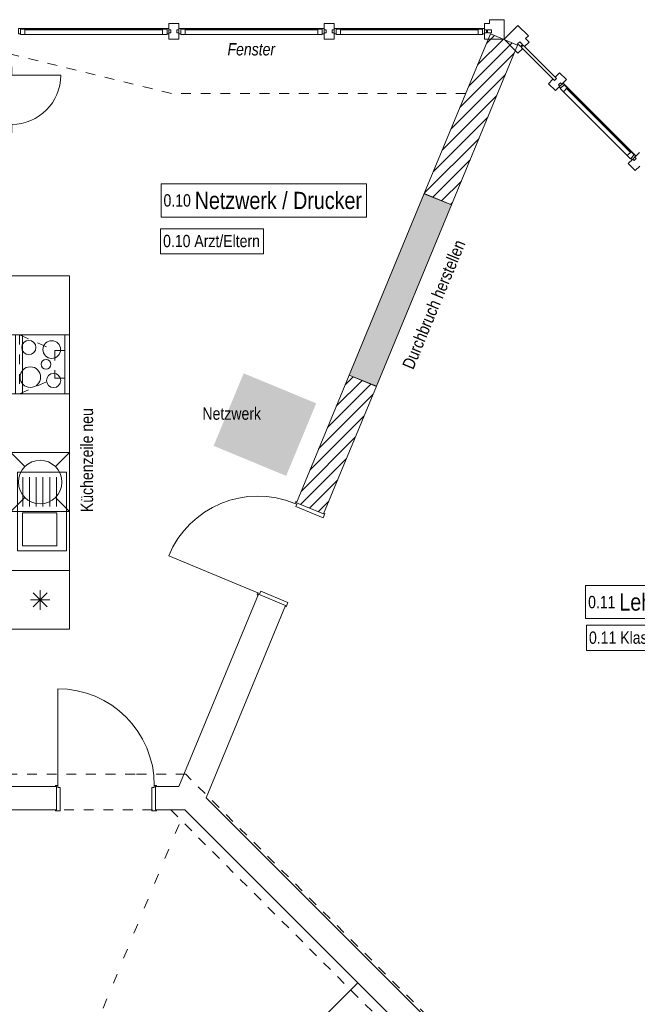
# Model space of a CAD drawing. Header units: metres. Extents: x -89 to 754, y -195 to 69.
# Tile 291 of 327: x 34.47 to 40.77, y 44.97 to 55. Entities that reach past the tile are written whole.
import ezdxf

# ---------------------------------------------------------------- set-up
doc = ezdxf.new("R2010")
doc.units = ezdxf.units.M
doc.header["$MEASUREMENT"] = 0
for name, pattern in [('Punktlinie weit', [0.18, 0.005, -0.175]), ('Strichlinie eng', [0.115, 0.075, -0.04]), ('Strichlinie_ eng', [0.115, 0.075, -0.04]), ('Untersicht', [0.1, 0.075, -0.025]), ('Wipeout_Contour', [1, 0, -1])]:
    doc.linetypes.add(name, pattern=pattern)
for name, color, linetype in [('00 Schraffuren', 7, 'Continuous'), ('10 Fassade', 7, 'Continuous'), ('10 Wand außen', 7, 'Continuous'), ('50 Möblierung', 7, 'Continuous'), ('80 Raum', 7, 'Continuous'), ('80 Raum 50stel', 7, 'Continuous'), ('90 Allgemein Hinweise', 7, 'Continuous'), ('97 Brandschutz Dokumentation', 7, 'Continuous'), ('Abbruch_10 Wand außen', 7, 'Continuous'), ('Abbruch_80 Raumbez Abbruch 50stel', 7, 'Continuous'), ('Neubau_10 Wand außen', 7, 'Continuous'), ('Neubau_50 Sanitäreinrichtung', 7, 'Continuous')]:
    doc.layers.add(name, color=color, linetype=linetype)
doc.styles.add('ERSTELLTER_STIL_3', font='ARIALN.TTF')
doc.styles.add('ERSTELLTER_STIL_6', font='ARIALN.TTF')
doc.linetypes.add('Abbruch 1', pattern='A,0,[1,995_ARC_230 ERW_GR_EG_2607291.Shx,S=0.001984,R=0,X=0,Y=0],-0.25,0', length=0.25)
pattern_1 = [(45, (0, 0), (-0.06363961, 0.06363961), [])]

# ---------------------------------------------------------------- blocks, each defined once
blk = doc.blocks.new('Blockrahmentür 1-Fl 27_4')
at = {"layer": '10 Wand außen', "color": 7, "linetype": 'Continuous', "lineweight": 13}
for p, q in [((0.4925, -0.01), (0.4925, 0.975)), ((-0.4925, -0.01), (-0.515, -0.01)), ((-0.515, -0.01), (-0.515, -0.02)), ((-0.515, -0.02), (-0.505, -0.02)), ((-0.505, -0.02), (-0.505, -0.32)), ((-0.4925, -0.03), (-0.4925, -0.01)), ((-0.4675, -0.03), (-0.4925, -0.03)), ((-0.4675, -0.33), (-0.4675, -0.03)), ((0.4675, -0.33), (0.4675, -0.03)), ((0.4675, -0.03), (0.4925, -0.03)), ((0.4925, -0.03), (0.4925, -0.01)), ((0.4925, -0.01), (0.515, -0.01)), ((0.515, -0.02), (0.505, -0.02)), ((0.505, -0.02), (0.505, -0.32)), ((0.515, -0.01), (0.515, -0.02)), ((-0.505, -0.32), (-0.515, -0.32)), ((-0.515, -0.32), (-0.515, -0.33)), ((-0.515, -0.33), (-0.4675, -0.33)), ((0.515, -0.33), (0.4675, -0.33)), ((0.505, -0.32), (0.515, -0.32)), ((0.515, -0.32), (0.515, -0.33))]:
    blk.add_line(p, q, dxfattribs=at)
at = {"layer": '10 Wand außen', "color": 7, "linetype": 'Continuous', "lineweight": 9}
for p, q in [((-0.505, -0.32), (-0.505, -0.02)), ((-0.505, -0.32), (-0.505, -0.02)), ((0.505, -0.32), (0.505, -0.02)), ((0.505, -0.32), (0.505, -0.02))]:
    blk.add_line(p, q, dxfattribs=at)
blk.add_arc((0.4925, -0.01), 0.985, 90, 180, dxfattribs=at)
blk = doc.blocks.new('Blockrahmentür 1-Fl 27')
at = {"layer": '10 Wand außen', "color": 7, "linetype": 'Continuous', "lineweight": 13}
for p, q in [((0.4925, 0.01), (0.4925, 0.995)), ((-0.4925, 0.01), (-0.515, 0.01)), ((-0.515, 0.01), (-0.515, 0)), ((-0.515, 0), (-0.505, 0)), ((-0.505, 0), (-0.505, -0.24)), ((-0.4925, -0.01), (-0.4925, 0.01)), ((0.4925, -0.01), (0.4925, 0.01)), ((0.4925, 0.01), (0.515, 0.01)), ((0.515, 0), (0.505, 0)), ((0.505, 0), (0.505, -0.24)), ((0.515, 0.01), (0.515, 0)), ((-0.4675, -0.01), (-0.4925, -0.01)), ((-0.4675, -0.25), (-0.4675, -0.01)), ((0.4675, -0.25), (0.4675, -0.01)), ((0.4675, -0.01), (0.4925, -0.01)), ((-0.505, -0.24), (-0.515, -0.24)), ((-0.515, -0.24), (-0.515, -0.25)), ((-0.515, -0.25), (-0.4675, -0.25)), ((0.515, -0.25), (0.4675, -0.25)), ((0.505, -0.24), (0.515, -0.24)), ((0.515, -0.24), (0.515, -0.25))]:
    blk.add_line(p, q, dxfattribs=at)
at = {"layer": '10 Wand außen', "color": 7, "linetype": 'Continuous', "lineweight": 9}
for p, q in [((-0.505, 0), (-0.505, -0.24)), ((-0.505, 0), (-0.505, -0.24)), ((0.505, 0), (0.505, -0.24)), ((0.505, 0), (0.505, -0.24))]:
    blk.add_line(p, q, dxfattribs=at)
blk.add_arc((0.4925, 0.01), 0.985, 90, 180, dxfattribs=at)
blk = doc.blocks.new('Blockrahmentür 1-Fl 27_6')
at = {"layer": '10 Wand außen', "color": 7, "linetype": 'Continuous', "lineweight": 13}
for p, q in [((0.25, 0.18), (0.25, 0.68)), ((-0.25, 0.18), (-0.335, 0.18)), ((-0.335, 0.18), (-0.335, 0.17)), ((-0.335, 0.17), (-0.325, 0.17)), ((-0.325, 0.17), (-0.325, 0.11)), ((-0.325, 0.11), (-0.225, 0.11)), ((-0.25, 0.16), (-0.25, 0.18)), ((-0.225, 0.16), (-0.25, 0.16)), ((-0.225, 0.11), (-0.225, 0.16)), ((0.225, 0.11), (0.225, 0.16)), ((0.225, 0.16), (0.25, 0.16)), ((0.325, 0.11), (0.225, 0.11)), ((0.25, 0.16), (0.25, 0.18)), ((0.25, 0.18), (0.335, 0.18)), ((0.335, 0.17), (0.325, 0.17)), ((0.325, 0.17), (0.325, 0.11)), ((0.335, 0.18), (0.335, 0.17))]:
    blk.add_line(p, q, dxfattribs=at)
at = {"layer": '10 Wand außen', "color": 7, "linetype": 'Continuous', "lineweight": 9}
for p, q in [((-0.325, 0), (-0.325, 0.17)), ((0.325, 0), (0.325, 0.17)), ((-0.325, -0.07), (-0.325, 0)), ((-0.325, -0.07), (-0.325, 0)), ((0.325, -0.07), (0.325, 0)), ((0.325, -0.07), (0.325, 0))]:
    blk.add_line(p, q, dxfattribs=at)
blk.add_arc((0.25, 0.18), 0.5, 90, 180, dxfattribs=at)
blk = doc.blocks.new('Rechteckige Türöffnung 27')
at = {"layer": 'Neubau_10 Wand außen', "color": 7, "linetype": 'Continuous', "lineweight": 9}
for p, q in [((-1, 0), (-1, 0.3)), ((1, 0), (1, 0.3))]:
    blk.add_line(p, q, dxfattribs=at)
blk = doc.blocks.new('Konzeptküche 27')
at = {"layer": 'Neubau_50 Sanitäreinrichtung', "color": 7, "linetype": 'Strichlinie eng', "lineweight": 9}
for p, q in [((0, 0.51), (0, 0)), ((0, 0.51), (0.6, 0.51)), ((0, 0.51), (0.16, 0.15)), ((0.6, 0.51), (0.44, 0.15)), ((0.6, 0.51), (0.6, 0)), ((0.16, 0.15), (0.16, 0)), ((0.16, 0.15), (0.44, 0.15)), ((0.44, 0.15), (0.44, 0))]:
    blk.add_line(p, q, dxfattribs=at)
at = {"layer": 'Neubau_50 Sanitäreinrichtung', "color": 7, "linetype": 'Continuous', "lineweight": 9}
for p, q in [((1.343, 0.457), (1.2, 0.6)), ((1.657, 0.457), (1.8, 0.6)), ((0.6, 0.48), (0, 0.48)), ((1.75, 0.475), (1.45, 0.475)), ((1.75, 0.407), (1.45, 0.407)), ((2.15, 0.48), (1.815, 0.48)), ((1.815, 0.48), (1.815, 0.13)), ((2.15, 0.13), (2.15, 0.48)), ((1.75, 0.339), (1.45, 0.339)), ((2.771, 0.371), (2.629, 0.229)), ((2.629, 0.371), (2.771, 0.229)), ((2.7, 0.4), (2.7, 0.2)), ((1.75, 0.271), (1.45, 0.271)), ((1.75, 0.203), (1.45, 0.203)), ((2.8, 0.3), (2.6, 0.3)), ((1.343, 0.143), (1.2, 0)), ((1.75, 0.135), (1.45, 0.135)), ((1.657, 0.143), (1.8, 0)), ((1.815, 0.13), (2.15, 0.13))]:
    blk.add_line(p, q, dxfattribs=at)
at = {"layer": 'Neubau_50 Sanitäreinrichtung', "color": 7, "linetype": 'Continuous', "lineweight": 9, "flags": 128}
for points in [[(-0.6, 0), (2.4, 0), (2.4, 0.6), (-0.6, 0.6)], [(0.6, 0.6), (0, 0.6), (0, 0), (0.6, 0)], [(0.6, 0.55), (0, 0.55), (0, 0.05), (0.6, 0.05)], [(1.8, 0.6), (1.2, 0.6), (1.2, 0), (1.8, 0)], [(2.2, 0.53), (1.4, 0.53), (1.4, 0.03), (2.2, 0.03)], [(3, 0.6), (2.4, 0.6), (2.4, 0), (3, 0)]]:
    blk.add_lwpolyline(points, close=True, dxfattribs=at)
at = {"layer": 'Neubau_50 Sanitäreinrichtung', "color": 7, "linetype": 'Continuous', "lineweight": 9}
for centre, radius in [((0.431, 0.4), 0.105), ((1.5, 0.3), 0.222), ((0.129, 0.415), 0.0725), ((0.15, 0.182), 0.09), ((0.3, 0.24), 0.05), ((0.465, 0.163), 0.0725)]:
    blk.add_circle(centre, radius, dxfattribs=at)

msp = doc.modelspace()

# ---------------------------------------------------------------- hatches: boundary and pattern name
at = {"layer": '10 Wand außen', "linetype": 'Continuous', "lineweight": 18, "true_color": 0x1f1f1f}
h = msp.add_hatch(dxfattribs=at)
h.set_pattern_fill('Mauerziegel_0001', color=250, style=0, pattern_type=2)
h.set_pattern_definition(pattern_1)
h.paths.add_polyline_path([(39.272, 54.859), (38.597, 53.23), (38.875, 53.115), (39.549, 54.744)])
h = msp.add_hatch(dxfattribs=at)
h.set_pattern_fill('Mauerziegel_0001', color=250, style=0, pattern_type=2)
h.set_pattern_definition(pattern_1)
h.paths.add_polyline_path([(37.294, 50.082), (37.571, 49.967), (38.109, 51.268), (37.832, 51.382)])
at = {"layer": '50 Möblierung', "linetype": 'Continuous', "lineweight": 0, "true_color": 0x171717}
msp.add_hatch(color=250, dxfattribs=at).paths.add_polyline_path([(37.19, 50.355), (37.496, 51.094), (36.757, 51.4), (36.451, 50.661)])
at = {"layer": 'Abbruch_10 Wand außen', "linetype": 'Continuous', "lineweight": 0, "true_color": 0xffffff}
msp.add_hatch(color=7, dxfattribs=at).paths.add_polyline_path([(38.597, 53.23), (37.832, 51.382), (38.109, 51.268), (38.875, 53.115)])

# ---------------------------------------------------------------- linework, layer by layer
at = {"layer": '00 Schraffuren', "color": 7, "linetype": 'Strichlinie_ eng', "lineweight": 9}
for p, q in [((36.021, 54.25), (34.383, 54.652)), ((39.02, 54.25), (36.021, 54.25))]:
    msp.add_line(p, q, dxfattribs=at)
at = {"layer": '10 Fassade', "color": 7, "linetype": 'Continuous', "lineweight": 13}
for p, q in [((39.261, 55.002), (39.261, 54.962)), ((39.411, 55.002), (39.261, 55.002)), ((39.411, 55.002), (39.411, 54.802)), ((36.016, 54.897), (36.016, 54.867)), ((36.076, 54.897), (36.076, 54.867)), ((37.598, 54.897), (37.598, 54.867)), ((37.658, 54.897), (37.658, 54.867)), ((39.231, 54.897), (39.231, 54.867)), ((39.241, 54.897), (39.241, 54.867)), ((39.261, 54.897), (39.241, 54.897)), ((39.261, 54.867), (39.241, 54.867)), ((39.281, 54.897), (39.261, 54.897)), ((39.281, 54.867), (39.261, 54.867)), ((39.281, 54.897), (39.281, 54.867)), ((39.552, 54.943), (39.411, 54.802)), ((39.552, 54.943), (39.658, 54.837)), ((36.096, 54.802), (35.996, 54.802)), ((37.678, 54.802), (37.578, 54.802)), ((39.261, 54.802), (39.211, 54.802)), ((39.411, 54.802), (39.261, 54.802)), ((39.411, 54.802), (39.517, 54.696)), ((39.57, 54.777), (39.549, 54.756)), ((39.57, 54.777), (39.584, 54.763)), ((39.584, 54.763), (39.598, 54.749)), ((39.665, 54.774), (39.619, 54.728)), ((39.658, 54.837), (39.63, 54.809)), ((39.63, 54.809), (39.665, 54.774)), ((39.517, 54.696), (39.552, 54.66)), ((39.549, 54.756), (39.563, 54.742)), ((39.598, 54.706), (39.552, 54.66)), ((39.563, 54.742), (39.577, 54.728)), ((39.598, 54.749), (39.577, 54.728)), ((39.605, 54.742), (39.584, 54.721)), ((39.584, 54.721), (39.598, 54.706)), ((39.605, 54.742), (39.619, 54.728)), ((39.977, 54.462), (39.931, 54.417)), ((39.977, 54.462), (40.047, 54.392)), ((39.909, 54.395), (39.863, 54.349)), ((39.909, 54.395), (39.924, 54.381)), ((39.945, 54.402), (39.924, 54.381)), ((39.931, 54.417), (39.945, 54.402)), ((39.863, 54.349), (39.934, 54.279)), ((40.677, 53.536), (40.747, 53.465)), ((40.793, 53.511), (40.747, 53.465))]:
    msp.add_line(p, q, dxfattribs=at)
at = {"layer": '10 Fassade', "color": 7, "linetype": 'Continuous', "lineweight": 13, "flags": 128}
for points in [[(39.281, 54.897), (39.281, 54.867), (39.241, 54.867), (39.241, 54.897)], [(39.598, 54.749), (39.577, 54.728), (39.549, 54.756), (39.57, 54.777)], [(39.945, 54.402), (39.924, 54.381), (39.584, 54.721), (39.605, 54.742)]]:
    msp.add_lwpolyline(points, close=True, dxfattribs=at)
at = {"layer": '10 Wand außen', "color": 7, "linetype": 'Continuous', "lineweight": 9}
for p, q in [((38.875, 53.115), (38.597, 53.23)), ((38.109, 51.268), (37.832, 51.382)), ((37.571, 49.967), (37.294, 50.082)), ((37.184, 49.034), (36.907, 49.149)), ((34.849, 47.192), (34.849, 46.952)), ((35.859, 47.192), (35.859, 46.952))]:
    msp.add_line(p, q, dxfattribs=at)
at = {"layer": '10 Wand außen', "color": 7, "linetype": 'Continuous', "lineweight": 9, "flags": 128}
for points in [[(39.272, 54.859), (38.597, 53.23)], [(39.549, 54.744), (39.272, 54.859)], [(38.875, 53.115), (39.549, 54.744)], [(37.832, 51.382), (37.294, 50.082)], [(37.571, 49.967), (38.109, 51.268)], [(37.294, 50.082), (37.571, 49.967)], [(36.907, 49.149), (36.096, 47.192)], [(36.374, 47.077), (37.184, 49.034)], [(34.849, 47.192), (33.258, 47.192)], [(36.096, 47.192), (35.859, 47.192)], [(38.837, 44.614), (36.374, 47.077)], [(33.018, 46.952), (34.849, 46.952)], [(35.859, 46.952), (36.159, 46.952)], [(36.159, 46.952), (36.274, 46.837)], [(36.274, 46.837), (38.667, 44.444)], [(37.921, 45.19), (37.305, 44.574)], [(38.493, 44.619), (37.921, 45.19)]]:
    msp.add_lwpolyline(points, dxfattribs=at)
at = {"layer": '10 Wand außen', "color": 7, "linetype": 'Untersicht', "lineweight": 9, "flags": 128}
for points in [[(35.65, 47.317), (29.883, 47.317)], [(22.327, 46.952), (36.015, 46.952)]]:
    msp.add_lwpolyline(points, dxfattribs=at)
at = {"layer": '10 Wand außen', "color": 7, "linetype": 'Untersicht', "lineweight": 13, "flags": 128}
for points in [[(36.166, 47.317), (35.65, 47.317)], [(45.981, 37.501), (36.166, 47.317)], [(36.015, 46.952), (45.616, 37.35)]]:
    msp.add_lwpolyline(points, dxfattribs=at)
at = {"layer": '80 Raum', "color": 8, "linetype": 'Punktlinie weit', "lineweight": 18}
msp.add_line((35.008, 44.172), (36.159, 46.952), dxfattribs=at)
at = {"layer": '80 Raum 50stel', "color": 8, "linetype": 'Continuous', "lineweight": 18, "flags": 128}
for points in [[(35.915, 52.992), (38.009, 52.992), (38.009, 53.33), (35.915, 53.33), (35.915, 52.992)], [(40.242, 48.901), (41.863, 48.901), (41.863, 49.239), (40.242, 49.239), (40.242, 48.901)]]:
    msp.add_lwpolyline(points, close=True, dxfattribs=at)
at = {"layer": 'Abbruch_10 Wand außen', "color": 40, "linetype": 'Abbruch 1', "lineweight": 9, "true_color": 0xe6c200, "flags": 128}
for points in [[(38.597, 53.23), (37.832, 51.382)], [(38.109, 51.268), (38.875, 53.115)]]:
    msp.add_lwpolyline(points, dxfattribs=at)
at = {"layer": 'Abbruch_80 Raumbez Abbruch 50stel', "color": 40, "linetype": 'Continuous', "lineweight": 9, "true_color": 0xe6c200, "flags": 128}
for points in [[(35.911, 52.616), (36.958, 52.616), (36.958, 52.872), (35.911, 52.872), (35.911, 52.616)], [(40.251, 48.578), (41.178, 48.578), (41.178, 48.833), (40.251, 48.833), (40.251, 48.578)]]:
    msp.add_lwpolyline(points, close=True, dxfattribs=at)

# ---------------------------------------------------------------- block references
at = {"layer": '10 Wand außen', "color": 7, "linetype": 'Continuous', "lineweight": 13}
for name, p, xscale, rotation in [('Blockrahmentür 1-Fl 27_6', (34.213, 54.186), -1, 270), ('Blockrahmentür 1-Fl 27_4', (37.082, 49.623), -0.9999999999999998, 67.5000000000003)]:
    msp.add_blockref(name, p, dxfattribs=dict(at, xscale=xscale, rotation=rotation))
at = {"layer": '10 Wand außen', "color": 7, "linetype": 'Continuous', "lineweight": 13, "xscale": -1}
msp.add_blockref('Blockrahmentür 1-Fl 27', (35.354, 47.192), dxfattribs=at)
at = {"layer": 'Neubau_10 Wand außen', "color": 7, "linetype": 'Continuous', "lineweight": 9, "rotation": 67.49999999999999}
msp.add_blockref('Rechteckige Türöffnung 27', (38.492, 52.191), dxfattribs=at)
at = {"layer": 'Neubau_50 Sanitäreinrichtung', "color": 7, "linetype": 'Continuous', "lineweight": 13, "xscale": -1, "rotation": 90}
msp.add_blockref('Konzeptküche 27', (34.983, 51.792), dxfattribs=at)

# ---------------------------------------------------------------- texts
at = {"layer": '50 Möblierung', "color": 7, "linetype": 'Continuous', "lineweight": 9, "insert": (36.337, 51.052), "char_height": 0.125, "attachment_point": 1, "style": 'ERSTELLTER_STIL_3'}
msp.add_mtext('\\A1;{\\pql;\\fArial Narrow|b0|i0|c0|p0;\\W1.000000;Netzwerk}', dxfattribs=at)
at = {"layer": '80 Raum 50stel', "color": 7, "linetype": 'Continuous', "lineweight": 9, "char_height": 0.125, "attachment_point": 7, "style": 'ERSTELLTER_STIL_3'}
for s, insert in [('\\A1;{\\pql;\\fArial Narrow|b0|i0|c0|p0;\\W1.000000;0.1\\fArial Narrow|b0|i0|c0|p0;\\W1.000000;0\\fArial Narrow|b0|i0|c0|p0;\\W1.000000; \\fArial Narrow|b0|i0|c0|p0;\\H1.400000x;\\W1.000000;Netzwerk / Drucker}', (35.94, 53.071)), ('\\A1;{\\pql;\\fArial Narrow|b0|i0|c0|p0;\\W1.000000;0.\\fArial Narrow|b0|i0|c0|p0;\\W1.000000;11\\fArial Narrow|b0|i0|c0|p0;\\W1.000000; \\fArial Narrow|b0|i0|c0|p0;\\H1.400000x;\\W1.000000;Lehrerzimmer}', (40.267, 48.98))]:
    msp.add_mtext(s, dxfattribs=dict(at, insert=insert))
at = {"layer": '90 Allgemein Hinweise', "color": 30, "linetype": 'Continuous', "lineweight": 18, "true_color": 0xff7300, "char_height": 0.125, "attachment_point": 7, "style": 'ERSTELLTER_STIL_3'}
for s, insert, rotation in [('\\A1;{\\pql;\\fArial Narrow|b0|i0|c0|p0;\\W1.000000;Durchbruch herstellen}', (38.486, 51.43), 67.5), ('\\A1;{\\pql;\\fArial Narrow|b0|i0|c0|p0;\\W1.000000;Küchenzeile neu}', (35.224, 49.986), 90)]:
    msp.add_mtext(s, dxfattribs=dict(at, insert=insert, rotation=rotation))
at = {"layer": '97 Brandschutz Dokumentation', "color": 7, "linetype": 'Continuous', "lineweight": 9, "insert": (36.592, 54.763), "char_height": 0.125, "attachment_point": 1, "style": 'ERSTELLTER_STIL_6'}
msp.add_mtext('\\A1;{\\pql;\\fArial Narrow|b0|i1|c0|p0;\\W1.000000;Fenster}', dxfattribs=at)
at = {"layer": 'Abbruch_80 Raumbez Abbruch 50stel', "color": 40, "linetype": 'Continuous', "lineweight": 9, "true_color": 0xe6c200, "char_height": 0.125, "attachment_point": 1, "style": 'ERSTELLTER_STIL_3'}
for s, insert in [('\\A1;{\\pql;\\fArial Narrow|b0|i0|c0|p0;\\W1.000000;0.10 Arzt/Eltern}', (35.936, 52.81)), ('\\A1;{\\pql;\\fArial Narrow|b0|i0|c0|p0;\\W1.000000;0.11\\fArial Narrow|b0|i0|c0|p0;\\W1.000000; \\fArial Narrow|b0|i0|c0|p0;\\W1.000000;Klasse 1}', (40.276, 48.77))]:
    msp.add_mtext(s, dxfattribs=dict(at, insert=insert))

# ---------------------------------------------------------------- wipeouts: each hides what was drawn before it
at = {"color": 254, "linetype": 'Wipeout_Contour', "lineweight": 0, "ltscale": 260.864237}
msp.add_wipeout([(35.931, 54.907), (34.528, 54.907), (34.528, 54.852), (35.931, 54.852)], dxfattribs=at).dxf.layer = '10 Fassade'
at = {"color": 254, "linetype": 'Wipeout_Contour', "lineweight": 0, "ltscale": 264.392229}
msp.add_wipeout([(37.513, 54.907), (36.161, 54.907), (36.161, 54.852), (37.513, 54.852)], dxfattribs=at).dxf.layer = '10 Fassade'
at = {"color": 254, "linetype": 'Wipeout_Contour', "lineweight": 0, "ltscale": 269.549197}
msp.add_wipeout([(40.705, 53.656), (40.054, 54.307), (40.015, 54.268), (40.666, 53.617)], dxfattribs=at).dxf.layer = '10 Fassade'

# ---------------------------------------------------------------- next in the draw order: linework, layer by layer
at = {"layer": '10 Fassade', "color": 7, "linetype": 'Continuous', "lineweight": 13}
for p, q in [((35.931, 54.852), (34.528, 54.852)), ((37.513, 54.852), (36.161, 54.852)), ((39.987, 54.36), (39.966, 54.339)), ((39.98, 54.325), (39.934, 54.279)), ((39.966, 54.339), (39.98, 54.325)), ((40.723, 53.582), (40.677, 53.536)), ((40.723, 53.582), (40.737, 53.568)), ((40.758, 53.589), (40.737, 53.568))]:
    msp.add_line(p, q, dxfattribs=at)

# ---------------------------------------------------------------- next in the draw order: wipeouts: each hides what was drawn before it
at = {"color": 254, "linetype": 'Wipeout_Contour', "lineweight": 0, "ltscale": 260.965912}
msp.add_wipeout([(34.508, 54.912), (34.508, 54.907), (35.951, 54.907), (35.951, 54.912)], dxfattribs=at).dxf.layer = '10 Fassade'
at = {"color": 254, "linetype": 'Wipeout_Contour', "lineweight": 0, "ltscale": 264.492511}
msp.add_wipeout([(36.141, 54.912), (36.141, 54.907), (37.533, 54.907), (37.533, 54.912)], dxfattribs=at).dxf.layer = '10 Fassade'
at = {"color": 254, "linetype": 'Wipeout_Contour', "lineweight": 0, "ltscale": 268.029064}
msp.add_wipeout([(39.146, 54.907), (37.743, 54.907), (37.743, 54.852), (39.146, 54.852)], dxfattribs=at).dxf.layer = '10 Fassade'
at = {"color": 254, "linetype": 'Wipeout_Contour', "lineweight": 0, "ltscale": 269.669441}
msp.add_wipeout([(40.044, 54.325), (40.04, 54.321), (40.719, 53.642), (40.723, 53.646)], dxfattribs=at).dxf.layer = '10 Fassade'

# ---------------------------------------------------------------- next in the draw order: linework, layer by layer
at = {"layer": '10 Fassade', "color": 7, "linetype": 'Continuous', "lineweight": 13}
for p, q in [((35.996, 54.962), (35.996, 54.897)), ((36.096, 54.962), (35.996, 54.962)), ((36.096, 54.962), (36.096, 54.897)), ((37.578, 54.962), (37.578, 54.897)), ((34.528, 54.907), (35.931, 54.907)), ((35.931, 54.897), (34.528, 54.897)), ((36.016, 54.897), (35.996, 54.897)), ((35.996, 54.867), (35.996, 54.802)), ((36.016, 54.867), (35.996, 54.867)), ((36.096, 54.897), (36.076, 54.897)), ((36.096, 54.867), (36.076, 54.867)), ((36.096, 54.867), (36.096, 54.802)), ((36.161, 54.907), (37.513, 54.907)), ((37.513, 54.897), (36.161, 54.897)), ((37.598, 54.897), (37.578, 54.897)), ((37.578, 54.867), (37.578, 54.802)), ((37.598, 54.867), (37.578, 54.867)), ((39.146, 54.852), (37.743, 54.852)), ((39.987, 54.36), (40.001, 54.346)), ((40.047, 54.392), (40.001, 54.346)), ((40.666, 53.617), (40.015, 54.268)), ((40.698, 53.649), (40.047, 54.3)), ((40.054, 54.307), (40.705, 53.656)), ((40.79, 53.649), (40.744, 53.603)), ((40.744, 53.603), (40.758, 53.589))]:
    msp.add_line(p, q, dxfattribs=at)
at = {"layer": '10 Fassade', "color": 7, "linetype": 'Continuous', "lineweight": 13, "flags": 128}
for points in [[(34.463, 54.912), (34.508, 54.912), (34.508, 54.907), (34.483, 54.907), (34.483, 54.857), (34.463, 54.857)], [(34.483, 54.907), (34.528, 54.907), (34.528, 54.852), (34.483, 54.852)], [(34.508, 54.912), (35.951, 54.912), (35.951, 54.907), (34.508, 54.907)], [(35.976, 54.852), (35.931, 54.852), (35.931, 54.907), (35.976, 54.907)], [(35.996, 54.857), (35.976, 54.857), (35.976, 54.907), (35.951, 54.907), (35.951, 54.912), (35.996, 54.912)], [(36.096, 54.912), (36.141, 54.912), (36.141, 54.907), (36.116, 54.907), (36.116, 54.857), (36.096, 54.857)], [(36.116, 54.907), (36.161, 54.907), (36.161, 54.852), (36.116, 54.852)], [(36.141, 54.912), (37.533, 54.912), (37.533, 54.907), (36.141, 54.907)], [(37.558, 54.852), (37.513, 54.852), (37.513, 54.907), (37.558, 54.907)], [(37.578, 54.857), (37.558, 54.857), (37.558, 54.907), (37.533, 54.907), (37.533, 54.912), (37.578, 54.912)], [(40.012, 54.356), (40.044, 54.325), (40.04, 54.321), (40.023, 54.339), (39.987, 54.303), (39.973, 54.318)], [(40.023, 54.339), (40.054, 54.307), (40.015, 54.268), (39.984, 54.3)], [(40.044, 54.325), (40.723, 53.646), (40.719, 53.642), (40.04, 54.321)], [(40.698, 53.586), (40.666, 53.617), (40.705, 53.656), (40.737, 53.625)], [(40.716, 53.575), (40.701, 53.589), (40.737, 53.625), (40.719, 53.642), (40.723, 53.646), (40.754, 53.614)]]:
    msp.add_lwpolyline(points, close=True, dxfattribs=at)

# ---------------------------------------------------------------- next in the draw order: wipeouts: each hides what was drawn before it
at = {"color": 254, "linetype": 'Wipeout_Contour', "lineweight": 0, "ltscale": 268.127992}
msp.add_wipeout([(37.723, 54.912), (37.723, 54.907), (39.166, 54.907), (39.166, 54.912)], dxfattribs=at).dxf.layer = '10 Fassade'

# ---------------------------------------------------------------- next in the draw order: linework, layer by layer
at = {"layer": '10 Fassade', "color": 7, "linetype": 'Continuous', "lineweight": 13}
for p, q in [((37.678, 54.962), (37.578, 54.962)), ((37.678, 54.962), (37.678, 54.897)), ((39.211, 54.962), (39.211, 54.897)), ((39.261, 54.962), (39.211, 54.962)), ((37.678, 54.897), (37.658, 54.897)), ((37.678, 54.867), (37.658, 54.867)), ((37.678, 54.867), (37.678, 54.802)), ((37.743, 54.907), (39.146, 54.907)), ((39.146, 54.897), (37.743, 54.897)), ((39.231, 54.897), (39.211, 54.897)), ((39.211, 54.867), (39.211, 54.802)), ((39.231, 54.867), (39.211, 54.867))]:
    msp.add_line(p, q, dxfattribs=at)
at = {"layer": '10 Fassade', "color": 7, "linetype": 'Continuous', "lineweight": 13, "flags": 128}
for points in [[(37.678, 54.912), (37.723, 54.912), (37.723, 54.907), (37.698, 54.907), (37.698, 54.857), (37.678, 54.857)], [(37.698, 54.907), (37.743, 54.907), (37.743, 54.852), (37.698, 54.852)], [(37.723, 54.912), (39.166, 54.912), (39.166, 54.907), (37.723, 54.907)], [(39.191, 54.852), (39.146, 54.852), (39.146, 54.907), (39.191, 54.907)], [(39.211, 54.857), (39.191, 54.857), (39.191, 54.907), (39.166, 54.907), (39.166, 54.912), (39.211, 54.912)]]:
    msp.add_lwpolyline(points, close=True, dxfattribs=at)

doc.saveas('drawing.dxf')
